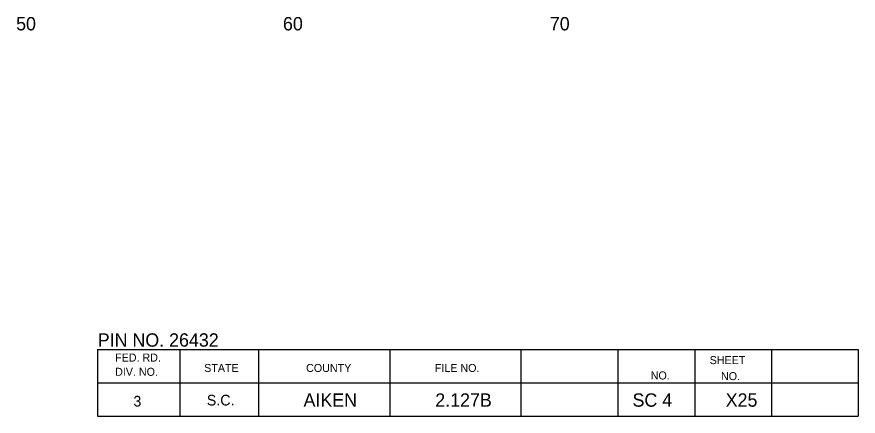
# Model space of a CAD drawing. Extents: x 1000 to 1162, y 999 to 8520.
# Drawn here: x 1130.03 to 1161.56, y 3860.05 to 3875.01 of the extents above; entities that cross this region are included whole.
import ezdxf

# ---------------------------------------------------------------- set-up
doc = ezdxf.new("R2010")
doc.units = 0
for name, color, linetype in [('Level 20', 7, 'Continuous'), ('Level 3', 7, 'Continuous'), ('Level 56', 7, 'Continuous')]:
    doc.layers.add(name, color=color, linetype=linetype)

msp = doc.modelspace()

# ---------------------------------------------------------------- linework, layer by layer
at = {"layer": 'Level 3'}
for p, q in [((1133.055, 3862.546), (1161.555, 3862.546)), ((1133.055, 3862.546), (1133.055, 3860.046)), ((1133.055, 3862.546), (1161.555, 3862.546)), ((1133.055, 3862.546), (1133.055, 3860.046)), ((1133.055, 3862.546), (1161.555, 3862.546)), ((1133.055, 3862.546), (1133.055, 3860.046)), ((1133.055, 3862.546), (1161.555, 3862.546)), ((1133.055, 3862.546), (1133.055, 3860.046)), ((1133.055, 3862.546), (1161.555, 3862.546)), ((1133.055, 3862.546), (1133.055, 3860.046)), ((1133.055, 3862.546), (1161.555, 3862.546)), ((1133.055, 3862.546), (1133.055, 3860.046)), ((1133.055, 3862.546), (1161.555, 3862.546)), ((1133.055, 3862.546), (1133.055, 3860.046)), ((1133.055, 3862.546), (1161.555, 3862.546)), ((1133.055, 3862.546), (1133.055, 3860.046)), ((1133.055, 3862.546), (1161.555, 3862.546)), ((1133.055, 3862.546), (1133.055, 3860.046)), ((1133.055, 3862.546), (1161.555, 3862.546)), ((1133.055, 3862.546), (1133.055, 3860.046)), ((1133.055, 3862.546), (1161.555, 3862.546)), ((1133.055, 3862.546), (1133.055, 3860.046)), ((1133.055, 3862.546), (1161.555, 3862.546)), ((1133.055, 3862.546), (1133.055, 3860.046)), ((1133.055, 3862.546), (1161.555, 3862.546)), ((1133.055, 3862.546), (1133.055, 3860.046)), ((1133.055, 3862.546), (1161.555, 3862.546)), ((1133.055, 3862.546), (1133.055, 3860.046)), ((1133.055, 3862.546), (1161.555, 3862.546)), ((1133.055, 3862.546), (1133.055, 3860.046)), ((1133.055, 3862.546), (1161.555, 3862.546)), ((1133.055, 3862.546), (1133.055, 3860.046)), ((1133.055, 3862.546), (1161.555, 3862.546)), ((1133.055, 3862.546), (1133.055, 3860.046)), ((1133.055, 3862.546), (1161.555, 3862.546)), ((1133.055, 3862.546), (1133.055, 3860.046)), ((1133.055, 3862.546), (1161.555, 3862.546)), ((1133.055, 3862.546), (1133.055, 3860.046)), ((1133.055, 3862.546), (1161.555, 3862.546)), ((1133.055, 3862.546), (1133.055, 3860.046)), ((1133.055, 3862.546), (1161.555, 3862.546)), ((1133.055, 3862.546), (1133.055, 3860.046)), ((1133.055, 3862.546), (1161.555, 3862.546)), ((1133.055, 3862.546), (1133.055, 3860.046)), ((1133.055, 3862.546), (1161.555, 3862.546)), ((1133.055, 3862.546), (1133.055, 3860.046)), ((1136.132, 3862.546), (1136.132, 3860.046)), ((1136.132, 3862.546), (1136.132, 3860.046)), ((1136.132, 3862.546), (1136.132, 3860.046)), ((1136.132, 3862.546), (1136.132, 3860.046)), ((1136.132, 3862.546), (1136.132, 3860.046)), ((1136.132, 3862.546), (1136.132, 3860.046)), ((1136.132, 3862.546), (1136.132, 3860.046)), ((1136.132, 3862.546), (1136.132, 3860.046)), ((1136.132, 3862.546), (1136.132, 3860.046)), ((1136.132, 3862.546), (1136.132, 3860.046)), ((1136.132, 3862.546), (1136.132, 3860.046)), ((1136.132, 3862.546), (1136.132, 3860.046)), ((1136.132, 3862.546), (1136.132, 3860.046)), ((1136.132, 3862.546), (1136.132, 3860.046)), ((1136.132, 3862.546), (1136.132, 3860.046)), ((1136.132, 3862.546), (1136.132, 3860.046)), ((1136.132, 3862.546), (1136.132, 3860.046)), ((1136.132, 3862.546), (1136.132, 3860.046)), ((1136.132, 3862.546), (1136.132, 3860.046)), ((1136.132, 3862.546), (1136.132, 3860.046)), ((1136.132, 3862.546), (1136.132, 3860.046)), ((1136.132, 3862.546), (1136.132, 3860.046)), ((1136.132, 3862.546), (1136.132, 3860.046)), ((1139.087, 3862.546), (1139.087, 3860.046)), ((1139.087, 3862.546), (1139.087, 3860.046)), ((1139.087, 3862.546), (1139.087, 3860.046)), ((1139.087, 3862.546), (1139.087, 3860.046)), ((1139.087, 3862.546), (1139.087, 3860.046)), ((1139.087, 3862.546), (1139.087, 3860.046)), ((1139.087, 3862.546), (1139.087, 3860.046)), ((1139.087, 3862.546), (1139.087, 3860.046)), ((1139.087, 3862.546), (1139.087, 3860.046)), ((1139.087, 3862.546), (1139.087, 3860.046)), ((1139.087, 3862.546), (1139.087, 3860.046)), ((1139.087, 3862.546), (1139.087, 3860.046)), ((1139.087, 3862.546), (1139.087, 3860.046)), ((1139.087, 3862.546), (1139.087, 3860.046)), ((1139.087, 3862.546), (1139.087, 3860.046)), ((1139.087, 3862.546), (1139.087, 3860.046)), ((1139.087, 3862.546), (1139.087, 3860.046)), ((1139.087, 3862.546), (1139.087, 3860.046)), ((1139.087, 3862.546), (1139.087, 3860.046)), ((1139.087, 3862.546), (1139.087, 3860.046)), ((1139.087, 3862.546), (1139.087, 3860.046)), ((1139.087, 3862.546), (1139.087, 3860.046)), ((1139.087, 3862.546), (1139.087, 3860.046)), ((1144, 3862.546), (1144, 3860.046)), ((1144, 3862.546), (1144, 3860.046)), ((1144, 3862.546), (1144, 3860.046)), ((1144, 3862.546), (1144, 3860.046)), ((1144, 3862.546), (1144, 3860.046)), ((1144, 3862.546), (1144, 3860.046)), ((1144, 3862.546), (1144, 3860.046)), ((1144, 3862.546), (1144, 3860.046)), ((1144, 3862.546), (1144, 3860.046)), ((1144, 3862.546), (1144, 3860.046)), ((1144, 3862.546), (1144, 3860.046)), ((1144, 3862.546), (1144, 3860.046)), ((1144, 3862.546), (1144, 3860.046)), ((1144, 3862.546), (1144, 3860.046)), ((1144, 3862.546), (1144, 3860.046)), ((1144, 3862.546), (1144, 3860.046)), ((1144, 3862.546), (1144, 3860.046)), ((1144, 3862.546), (1144, 3860.046)), ((1144, 3862.546), (1144, 3860.046)), ((1144, 3862.546), (1144, 3860.046)), ((1144, 3862.546), (1144, 3860.046)), ((1144, 3862.546), (1144, 3860.046)), ((1144, 3862.546), (1144, 3860.046)), ((1148.913, 3862.546), (1148.913, 3860.046)), ((1148.913, 3862.546), (1148.913, 3860.046)), ((1148.913, 3862.546), (1148.913, 3860.046)), ((1148.913, 3862.546), (1148.913, 3860.046)), ((1148.913, 3862.546), (1148.913, 3860.046)), ((1148.913, 3862.546), (1148.913, 3860.046)), ((1148.913, 3862.546), (1148.913, 3860.046)), ((1148.913, 3862.546), (1148.913, 3860.046)), ((1148.913, 3862.546), (1148.913, 3860.046)), ((1148.913, 3862.546), (1148.913, 3860.046)), ((1148.913, 3862.546), (1148.913, 3860.046)), ((1148.913, 3862.546), (1148.913, 3860.046)), ((1148.913, 3862.546), (1148.913, 3860.046)), ((1148.913, 3862.546), (1148.913, 3860.046)), ((1148.913, 3862.546), (1148.913, 3860.046)), ((1148.913, 3862.546), (1148.913, 3860.046)), ((1148.913, 3862.546), (1148.913, 3860.046)), ((1148.913, 3862.546), (1148.913, 3860.046)), ((1148.913, 3862.546), (1148.913, 3860.046)), ((1148.913, 3862.546), (1148.913, 3860.046)), ((1148.913, 3862.546), (1148.913, 3860.046)), ((1148.913, 3862.546), (1148.913, 3860.046)), ((1148.913, 3862.546), (1148.913, 3860.046)), ((1152.554, 3862.546), (1152.554, 3860.046)), ((1152.554, 3862.546), (1152.554, 3860.046)), ((1152.554, 3862.546), (1152.554, 3860.046)), ((1152.554, 3862.546), (1152.554, 3860.046)), ((1152.554, 3862.546), (1152.554, 3860.046)), ((1152.554, 3862.546), (1152.554, 3860.046)), ((1152.554, 3862.546), (1152.554, 3860.046)), ((1152.554, 3862.546), (1152.554, 3860.046)), ((1152.554, 3862.546), (1152.554, 3860.046)), ((1152.554, 3862.546), (1152.554, 3860.046)), ((1152.554, 3862.546), (1152.554, 3860.046)), ((1152.554, 3862.546), (1152.554, 3860.046)), ((1152.554, 3862.546), (1152.554, 3860.046)), ((1152.554, 3862.546), (1152.554, 3860.046)), ((1152.554, 3862.546), (1152.554, 3860.046)), ((1152.554, 3862.546), (1152.554, 3860.046)), ((1152.554, 3862.546), (1152.554, 3860.046)), ((1152.554, 3862.546), (1152.554, 3860.046)), ((1152.554, 3862.546), (1152.554, 3860.046)), ((1152.554, 3862.546), (1152.554, 3860.046)), ((1152.554, 3862.546), (1152.554, 3860.046)), ((1152.554, 3862.546), (1152.554, 3860.046)), ((1152.554, 3862.546), (1152.554, 3860.046)), ((1155.44, 3862.546), (1155.44, 3860.046)), ((1155.44, 3862.546), (1155.44, 3860.046)), ((1155.44, 3862.546), (1155.44, 3860.046)), ((1155.44, 3862.546), (1155.44, 3860.046)), ((1155.44, 3862.546), (1155.44, 3860.046)), ((1155.44, 3862.546), (1155.44, 3860.046)), ((1155.44, 3862.546), (1155.44, 3860.046)), ((1155.44, 3862.546), (1155.44, 3860.046)), ((1155.44, 3862.546), (1155.44, 3860.046)), ((1155.44, 3862.546), (1155.44, 3860.046)), ((1155.44, 3862.546), (1155.44, 3860.046)), ((1155.44, 3862.546), (1155.44, 3860.046)), ((1155.44, 3862.546), (1155.44, 3860.046)), ((1155.44, 3862.546), (1155.44, 3860.046)), ((1155.44, 3862.546), (1155.44, 3860.046)), ((1155.44, 3862.546), (1155.44, 3860.046)), ((1155.44, 3862.546), (1155.44, 3860.046)), ((1155.44, 3862.546), (1155.44, 3860.046)), ((1155.44, 3862.546), (1155.44, 3860.046)), ((1155.44, 3862.546), (1155.44, 3860.046)), ((1155.44, 3862.546), (1155.44, 3860.046)), ((1155.44, 3862.546), (1155.44, 3860.046)), ((1155.44, 3862.546), (1155.44, 3860.046)), ((1158.305, 3862.546), (1158.305, 3860.046)), ((1158.305, 3862.546), (1158.305, 3860.046)), ((1158.305, 3862.546), (1158.305, 3860.046)), ((1158.305, 3862.546), (1158.305, 3860.046)), ((1158.305, 3862.546), (1158.305, 3860.046)), ((1158.305, 3862.546), (1158.305, 3860.046)), ((1158.305, 3862.546), (1158.305, 3860.046)), ((1158.305, 3862.546), (1158.305, 3860.046)), ((1158.305, 3862.546), (1158.305, 3860.046)), ((1158.305, 3862.546), (1158.305, 3860.046)), ((1158.305, 3862.546), (1158.305, 3860.046)), ((1158.305, 3862.546), (1158.305, 3860.046)), ((1158.305, 3862.546), (1158.305, 3860.046)), ((1158.305, 3862.546), (1158.305, 3860.046)), ((1158.305, 3862.546), (1158.305, 3860.046)), ((1158.305, 3862.546), (1158.305, 3860.046)), ((1158.305, 3862.546), (1158.305, 3860.046)), ((1158.305, 3862.546), (1158.305, 3860.046)), ((1158.305, 3862.546), (1158.305, 3860.046)), ((1158.305, 3862.546), (1158.305, 3860.046)), ((1158.305, 3862.546), (1158.305, 3860.046)), ((1158.305, 3862.546), (1158.305, 3860.046)), ((1158.305, 3862.546), (1158.305, 3860.046)), ((1161.555, 3862.546), (1161.555, 3860.046)), ((1161.555, 3862.546), (1161.555, 3860.046)), ((1161.555, 3862.546), (1161.555, 3860.046)), ((1161.555, 3862.546), (1161.555, 3860.046)), ((1161.555, 3862.546), (1161.555, 3860.046)), ((1161.555, 3862.546), (1161.555, 3860.046)), ((1161.555, 3862.546), (1161.555, 3860.046)), ((1161.555, 3862.546), (1161.555, 3860.046)), ((1161.555, 3862.546), (1161.555, 3860.046)), ((1161.555, 3862.546), (1161.555, 3860.046)), ((1161.555, 3862.546), (1161.555, 3860.046)), ((1161.555, 3862.546), (1161.555, 3860.046)), ((1161.555, 3862.546), (1161.555, 3860.046)), ((1161.555, 3862.546), (1161.555, 3860.046)), ((1161.555, 3862.546), (1161.555, 3860.046)), ((1161.555, 3862.546), (1161.555, 3860.046)), ((1161.555, 3862.546), (1161.555, 3860.046)), ((1161.555, 3862.546), (1161.555, 3860.046)), ((1161.555, 3862.546), (1161.555, 3860.046)), ((1161.555, 3862.546), (1161.555, 3860.046)), ((1161.555, 3862.546), (1161.555, 3860.046)), ((1161.555, 3862.546), (1161.555, 3860.046)), ((1161.555, 3862.546), (1161.555, 3860.046)), ((1133.055, 3861.296), (1161.555, 3861.296)), ((1133.055, 3861.296), (1161.555, 3861.296)), ((1133.055, 3861.296), (1161.555, 3861.296)), ((1133.055, 3861.296), (1161.555, 3861.296)), ((1133.055, 3861.296), (1161.555, 3861.296)), ((1133.055, 3861.296), (1161.555, 3861.296)), ((1133.055, 3861.296), (1161.555, 3861.296)), ((1133.055, 3861.296), (1161.555, 3861.296)), ((1133.055, 3861.296), (1161.555, 3861.296)), ((1133.055, 3861.296), (1161.555, 3861.296)), ((1133.055, 3861.296), (1161.555, 3861.296)), ((1133.055, 3861.296), (1161.555, 3861.296)), ((1133.055, 3861.296), (1161.555, 3861.296)), ((1133.055, 3861.296), (1161.555, 3861.296)), ((1133.055, 3861.296), (1161.555, 3861.296)), ((1133.055, 3861.296), (1161.555, 3861.296)), ((1133.055, 3861.296), (1161.555, 3861.296)), ((1133.055, 3861.296), (1161.555, 3861.296)), ((1133.055, 3861.296), (1161.555, 3861.296)), ((1133.055, 3861.296), (1161.555, 3861.296)), ((1133.055, 3861.296), (1161.555, 3861.296)), ((1133.055, 3861.296), (1161.555, 3861.296)), ((1133.055, 3861.296), (1161.555, 3861.296)), ((1133.055, 3860.046), (1161.555, 3860.046)), ((1133.055, 3860.046), (1161.555, 3860.046)), ((1133.055, 3860.046), (1161.555, 3860.046)), ((1133.055, 3860.046), (1161.555, 3860.046)), ((1133.055, 3860.046), (1161.555, 3860.046)), ((1133.055, 3860.046), (1161.555, 3860.046)), ((1133.055, 3860.046), (1161.555, 3860.046)), ((1133.055, 3860.046), (1161.555, 3860.046)), ((1133.055, 3860.046), (1161.555, 3860.046)), ((1133.055, 3860.046), (1161.555, 3860.046)), ((1133.055, 3860.046), (1161.555, 3860.046)), ((1133.055, 3860.046), (1161.555, 3860.046)), ((1133.055, 3860.046), (1161.555, 3860.046)), ((1133.055, 3860.046), (1161.555, 3860.046)), ((1133.055, 3860.046), (1161.555, 3860.046)), ((1133.055, 3860.046), (1161.555, 3860.046)), ((1133.055, 3860.046), (1161.555, 3860.046)), ((1133.055, 3860.046), (1161.555, 3860.046)), ((1133.055, 3860.046), (1161.555, 3860.046)), ((1133.055, 3860.046), (1161.555, 3860.046)), ((1133.055, 3860.046), (1161.555, 3860.046)), ((1133.055, 3860.046), (1161.555, 3860.046)), ((1133.055, 3860.046), (1161.555, 3860.046))]:
    msp.add_line(p, q, dxfattribs=at)

# ---------------------------------------------------------------- texts
at = {"layer": 'Level 20'}
for s, p in [('PIN NO. 26432', (1133.058, 3862.65)), ('AIKEN', (1140.771, 3860.4)), ('2.127B', (1145.707, 3860.4)), ('SC 4', (1153.099, 3860.4)), ('X25', (1156.59, 3860.4))]:
    msp.add_text(s, height=0.5, dxfattribs=at).set_placement(p)
at = {"layer": 'Level 3'}
for s, height, p in [('FED. RD.', 0.3, (1133.71, 3862.09)), ('FED. RD.', 0.3, (1133.71, 3862.09)), ('FED. RD.', 0.3, (1133.71, 3862.09)), ('FED. RD.', 0.3, (1133.71, 3862.09)), ('FED. RD.', 0.3, (1133.71, 3862.09)), ('FED. RD.', 0.3, (1133.71, 3862.09)), ('FED. RD.', 0.3, (1133.71, 3862.09)), ('FED. RD.', 0.3, (1133.71, 3862.09)), ('FED. RD.', 0.3, (1133.71, 3862.09)), ('FED. RD.', 0.3, (1133.71, 3862.09)), ('FED. RD.', 0.3, (1133.71, 3862.09)), ('FED. RD.', 0.3, (1133.71, 3862.09)), ('FED. RD.', 0.3, (1133.71, 3862.09)), ('FED. RD.', 0.3, (1133.71, 3862.09)), ('FED. RD.', 0.3, (1133.71, 3862.09)), ('FED. RD.', 0.3, (1133.71, 3862.09)), ('FED. RD.', 0.3, (1133.71, 3862.09)), ('FED. RD.', 0.3, (1133.71, 3862.09)), ('FED. RD.', 0.3, (1133.71, 3862.09)), ('FED. RD.', 0.3, (1133.71, 3862.09)), ('FED. RD.', 0.3, (1133.71, 3862.09)), ('FED. RD.', 0.3, (1133.71, 3862.09)), ('FED. RD.', 0.3, (1133.71, 3862.09)), ('SHEET', 0.3, (1155.99, 3861.996)), ('SHEET', 0.3, (1155.99, 3861.996)), ('SHEET', 0.3, (1155.99, 3861.996)), ('SHEET', 0.3, (1155.99, 3861.996)), ('SHEET', 0.3, (1155.99, 3861.996)), ('SHEET', 0.3, (1155.99, 3861.996)), ('SHEET', 0.3, (1155.99, 3861.996)), ('SHEET', 0.3, (1155.99, 3861.996)), ('SHEET', 0.3, (1155.99, 3861.996)), ('SHEET', 0.3, (1155.99, 3861.996)), ('SHEET', 0.3, (1155.99, 3861.996)), ('SHEET', 0.3, (1155.99, 3861.996)), ('SHEET', 0.3, (1155.99, 3861.996)), ('SHEET', 0.3, (1155.99, 3861.996)), ('SHEET', 0.3, (1155.99, 3861.996)), ('SHEET', 0.3, (1155.99, 3861.996)), ('SHEET', 0.3, (1155.99, 3861.996)), ('SHEET', 0.3, (1155.99, 3861.996)), ('SHEET', 0.3, (1155.99, 3861.996)), ('SHEET', 0.3, (1155.99, 3861.996)), ('SHEET', 0.3, (1155.99, 3861.996)), ('SHEET', 0.3, (1155.99, 3861.996)), ('SHEET', 0.3, (1155.99, 3861.996)), ('STATE', 0.3, (1137.048, 3861.702)), ('STATE', 0.3, (1137.048, 3861.702)), ('STATE', 0.3, (1137.048, 3861.702)), ('STATE', 0.3, (1137.048, 3861.702)), ('STATE', 0.3, (1137.048, 3861.702)), ('STATE', 0.3, (1137.048, 3861.702)), ('STATE', 0.3, (1137.048, 3861.702)), ('STATE', 0.3, (1137.048, 3861.702)), ('STATE', 0.3, (1137.048, 3861.702)), ('STATE', 0.3, (1137.048, 3861.702)), ('STATE', 0.3, (1137.048, 3861.702)), ('STATE', 0.3, (1137.048, 3861.702)), ('STATE', 0.3, (1137.048, 3861.702)), ('STATE', 0.3, (1137.048, 3861.702)), ('STATE', 0.3, (1137.048, 3861.702)), ('STATE', 0.3, (1137.048, 3861.702)), ('STATE', 0.3, (1137.048, 3861.702)), ('STATE', 0.3, (1137.048, 3861.702)), ('STATE', 0.3, (1137.048, 3861.702)), ('STATE', 0.3, (1137.048, 3861.702)), ('STATE', 0.3, (1137.048, 3861.702)), ('STATE', 0.3, (1137.048, 3861.702)), ('STATE', 0.3, (1137.048, 3861.702)), ('COUNTY', 0.3, (1140.867, 3861.702)), ('COUNTY', 0.3, (1140.867, 3861.702)), ('COUNTY', 0.3, (1140.867, 3861.702)), ('COUNTY', 0.3, (1140.867, 3861.702)), ('COUNTY', 0.3, (1140.867, 3861.702)), ('COUNTY', 0.3, (1140.867, 3861.702)), ('COUNTY', 0.3, (1140.867, 3861.702)), ('COUNTY', 0.3, (1140.867, 3861.702)), ('COUNTY', 0.3, (1140.867, 3861.702)), ('COUNTY', 0.3, (1140.867, 3861.702)), ('COUNTY', 0.3, (1140.867, 3861.702)), ('COUNTY', 0.3, (1140.867, 3861.702)), ('COUNTY', 0.3, (1140.867, 3861.702)), ('COUNTY', 0.3, (1140.867, 3861.702)), ('COUNTY', 0.3, (1140.867, 3861.702)), ('COUNTY', 0.3, (1140.867, 3861.702)), ('COUNTY', 0.3, (1140.867, 3861.702)), ('COUNTY', 0.3, (1140.867, 3861.702)), ('COUNTY', 0.3, (1140.867, 3861.702)), ('COUNTY', 0.3, (1140.867, 3861.702)), ('COUNTY', 0.3, (1140.867, 3861.702)), ('COUNTY', 0.3, (1140.867, 3861.702)), ('COUNTY', 0.3, (1140.867, 3861.702)), ('FILE NO.', 0.3, (1145.691, 3861.702)), ('FILE NO.', 0.3, (1145.691, 3861.702)), ('FILE NO.', 0.3, (1145.691, 3861.702)), ('FILE NO.', 0.3, (1145.691, 3861.702)), ('FILE NO.', 0.3, (1145.691, 3861.702)), ('FILE NO.', 0.3, (1145.691, 3861.702)), ('FILE NO.', 0.3, (1145.691, 3861.702)), ('FILE NO.', 0.3, (1145.691, 3861.702)), ('FILE NO.', 0.3, (1145.691, 3861.702)), ('FILE NO.', 0.3, (1145.691, 3861.702)), ('FILE NO.', 0.3, (1145.691, 3861.702)), ('FILE NO.', 0.3, (1145.691, 3861.702)), ('FILE NO.', 0.3, (1145.691, 3861.702)), ('FILE NO.', 0.3, (1145.691, 3861.702)), ('FILE NO.', 0.3, (1145.691, 3861.702)), ('FILE NO.', 0.3, (1145.691, 3861.702)), ('FILE NO.', 0.3, (1145.691, 3861.702)), ('FILE NO.', 0.3, (1145.691, 3861.702)), ('FILE NO.', 0.3, (1145.691, 3861.702)), ('FILE NO.', 0.3, (1145.691, 3861.702)), ('FILE NO.', 0.3, (1145.691, 3861.702)), ('FILE NO.', 0.3, (1145.691, 3861.702)), ('FILE NO.', 0.3, (1145.691, 3861.702)), ('DIV. NO.', 0.3, (1133.71, 3861.558)), ('DIV. NO.', 0.3, (1133.71, 3861.558)), ('DIV. NO.', 0.3, (1133.71, 3861.558)), ('DIV. NO.', 0.3, (1133.71, 3861.558)), ('DIV. NO.', 0.3, (1133.71, 3861.558)), ('DIV. NO.', 0.3, (1133.71, 3861.558)), ('DIV. NO.', 0.3, (1133.71, 3861.558)), ('DIV. NO.', 0.3, (1133.71, 3861.558)), ('DIV. NO.', 0.3, (1133.71, 3861.558)), ('DIV. NO.', 0.3, (1133.71, 3861.558)), ('DIV. NO.', 0.3, (1133.71, 3861.558)), ('DIV. NO.', 0.3, (1133.71, 3861.558)), ('DIV. NO.', 0.3, (1133.71, 3861.558)), ('DIV. NO.', 0.3, (1133.71, 3861.558)), ('DIV. NO.', 0.3, (1133.71, 3861.558)), ('DIV. NO.', 0.3, (1133.71, 3861.558)), ('DIV. NO.', 0.3, (1133.71, 3861.558)), ('DIV. NO.', 0.3, (1133.71, 3861.558)), ('DIV. NO.', 0.3, (1133.71, 3861.558)), ('DIV. NO.', 0.3, (1133.71, 3861.558)), ('DIV. NO.', 0.3, (1133.71, 3861.558)), ('DIV. NO.', 0.3, (1133.71, 3861.558)), ('DIV. NO.', 0.3, (1133.71, 3861.558)), ('NO.', 0.3, (1153.782, 3861.421)), ('NO.', 0.3, (1153.782, 3861.421)), ('NO.', 0.3, (1153.782, 3861.421)), ('NO.', 0.3, (1153.782, 3861.421)), ('NO.', 0.3, (1153.782, 3861.421)), ('NO.', 0.3, (1153.782, 3861.421)), ('NO.', 0.3, (1153.782, 3861.421)), ('NO.', 0.3, (1153.782, 3861.421)), ('NO.', 0.3, (1153.782, 3861.421)), ('NO.', 0.3, (1153.782, 3861.421)), ('NO.', 0.3, (1153.782, 3861.421)), ('NO.', 0.3, (1153.782, 3861.421)), ('NO.', 0.3, (1153.782, 3861.421)), ('NO.', 0.3, (1153.782, 3861.421)), ('NO.', 0.3, (1153.782, 3861.421)), ('NO.', 0.3, (1153.782, 3861.421)), ('NO.', 0.3, (1153.782, 3861.421)), ('NO.', 0.3, (1153.782, 3861.421)), ('NO.', 0.3, (1153.782, 3861.421)), ('NO.', 0.3, (1153.782, 3861.421)), ('NO.', 0.3, (1153.782, 3861.421)), ('NO.', 0.3, (1153.782, 3861.421)), ('NO.', 0.3, (1153.782, 3861.421)), ('NO.', 0.3, (1156.415, 3861.396)), ('NO.', 0.3, (1156.415, 3861.396)), ('NO.', 0.3, (1156.415, 3861.396)), ('NO.', 0.3, (1156.415, 3861.396)), ('NO.', 0.3, (1156.415, 3861.396)), ('NO.', 0.3, (1156.415, 3861.396)), ('NO.', 0.3, (1156.415, 3861.396)), ('NO.', 0.3, (1156.415, 3861.396)), ('NO.', 0.3, (1156.415, 3861.396)), ('NO.', 0.3, (1156.415, 3861.396)), ('NO.', 0.3, (1156.415, 3861.396)), ('NO.', 0.3, (1156.415, 3861.396)), ('NO.', 0.3, (1156.415, 3861.396)), ('NO.', 0.3, (1156.415, 3861.396)), ('NO.', 0.3, (1156.415, 3861.396)), ('NO.', 0.3, (1156.415, 3861.396)), ('NO.', 0.3, (1156.415, 3861.396)), ('NO.', 0.3, (1156.415, 3861.396)), ('NO.', 0.3, (1156.415, 3861.396)), ('NO.', 0.3, (1156.415, 3861.396)), ('NO.', 0.3, (1156.415, 3861.396)), ('NO.', 0.3, (1156.415, 3861.396)), ('NO.', 0.3, (1156.415, 3861.396)), ('3', 0.4, (1134.396, 3860.407)), ('3', 0.4, (1134.396, 3860.407)), ('3', 0.4, (1134.396, 3860.407)), ('3', 0.4, (1134.396, 3860.407)), ('3', 0.4, (1134.396, 3860.407)), ('3', 0.4, (1134.396, 3860.407)), ('3', 0.4, (1134.396, 3860.407)), ('3', 0.4, (1134.396, 3860.407)), ('3', 0.4, (1134.396, 3860.407)), ('3', 0.4, (1134.396, 3860.407)), ('3', 0.4, (1134.396, 3860.407)), ('3', 0.4, (1134.396, 3860.407)), ('3', 0.4, (1134.396, 3860.407)), ('3', 0.4, (1134.396, 3860.407)), ('3', 0.4, (1134.396, 3860.407)), ('3', 0.4, (1134.396, 3860.407)), ('3', 0.4, (1134.396, 3860.407)), ('3', 0.4, (1134.396, 3860.407)), ('3', 0.4, (1134.396, 3860.407)), ('3', 0.4, (1134.396, 3860.407)), ('3', 0.4, (1134.396, 3860.407)), ('3', 0.4, (1134.396, 3860.407)), ('3', 0.4, (1134.396, 3860.407)), ('S.C.', 0.4, (1137.145, 3860.446)), ('S.C.', 0.4, (1137.145, 3860.446)), ('S.C.', 0.4, (1137.145, 3860.446)), ('S.C.', 0.4, (1137.145, 3860.446)), ('S.C.', 0.4, (1137.145, 3860.446)), ('S.C.', 0.4, (1137.145, 3860.446)), ('S.C.', 0.4, (1137.145, 3860.446)), ('S.C.', 0.4, (1137.145, 3860.446)), ('S.C.', 0.4, (1137.145, 3860.446)), ('S.C.', 0.4, (1137.145, 3860.446)), ('S.C.', 0.4, (1137.145, 3860.446)), ('S.C.', 0.4, (1137.145, 3860.446)), ('S.C.', 0.4, (1137.145, 3860.446)), ('S.C.', 0.4, (1137.145, 3860.446)), ('S.C.', 0.4, (1137.145, 3860.446)), ('S.C.', 0.4, (1137.145, 3860.446)), ('S.C.', 0.4, (1137.145, 3860.446)), ('S.C.', 0.4, (1137.145, 3860.446)), ('S.C.', 0.4, (1137.145, 3860.446)), ('S.C.', 0.4, (1137.145, 3860.446)), ('S.C.', 0.4, (1137.145, 3860.446)), ('S.C.', 0.4, (1137.145, 3860.446)), ('S.C.', 0.4, (1137.145, 3860.446))]:
    msp.add_text(s, height=height, dxfattribs=at).set_placement(p)
at = {"layer": 'Level 56'}
for s, p in [('50', (1130, 3874.5)), ('60', (1140, 3874.5)), ('70', (1150, 3874.5))]:
    msp.add_text(s, height=0.5, dxfattribs=at).set_placement(p)

doc.saveas('drawing.dxf')
